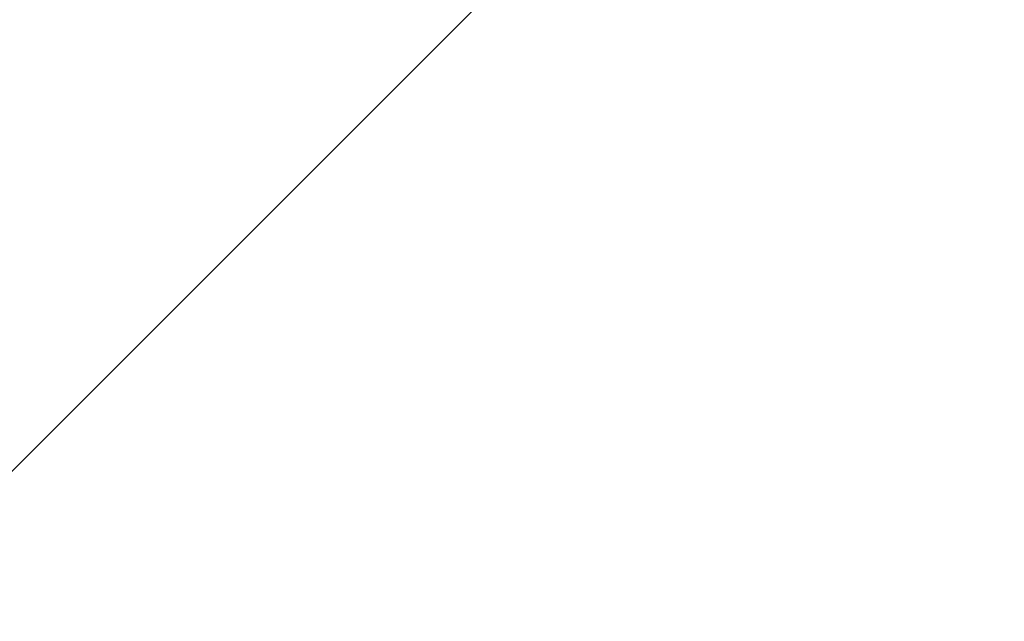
# Model space of a CAD drawing. Header units: millimetres. Extents: x -14064 to 10606674, y -83552 to 74051.
# Tile 477 of 656: x 28109 to 28278, y -16714 to -16611. Entities that reach past the tile are written whole.
import ezdxf

# ---------------------------------------------------------------- set-up
doc = ezdxf.new("R2010")
doc.units = ezdxf.units.MM

msp = doc.modelspace()

# ---------------------------------------------------------------- hatches: boundary and pattern name
at = {"lineweight": 9}
h = msp.add_hatch(dxfattribs=at)
h.set_pattern_fill('ANSI33', color=256, scale=50)
h.set_pattern_definition([(45, (-89874.83, 22034.33), (-224.5064, 224.5064), []), (45, (-89650.32, 22034.33), (-224.5064, 224.5064), [158.75, -79.375])])
h.paths.add_polyline_path([(30422.43875, -14930.1425), (30222.43875, -14930.1425), (30222.43875, -16130.69929), (29982.43875, -16130.69929), (29982.43875, -16350.1425), (30082.43875, -16350.1425), (30082.43875, -16360.1425), (29982.43875, -16360.1425), (29982.43875, -16520.1425), (30082.43875, -16520.1425), (30082.43875, -16530.14263), (30694.70337, -16530.14219), (30694.70337, -16124.3884), (30422.43875, -16128.02668), (30422.43875, -15638.95109), (30374.93847, -15638.95109), (30374.93847, -15635.81073), (30422.43875, -15635.81073)])
h.paths.add_polyline_path([(28862.43875, -16350.1425), (28962.43875, -16350.1425), (28962.43875, -16130.69929), (28722.43875, -16130.69929), (28522.43875, -16130.69929), (28522.43875, -16153.41644), (27997.43875, -16160.43203), (27997.16248, -16514.1425), (28114.93738, -16514.1425), (28114.93738, -16512.1425), (28274.93738, -16512.1425), (28400.02442, -16514.1425), (28400.02442, -16524.1425), (28446.42442, -16524.1425), (28446.42442, -16530.1438), (28862.43875, -16530.1435), (28862.43875, -16520.1425), (28962.43875, -16520.1425), (28962.43875, -16360.1425), (28862.43875, -16360.1425)])
h.paths.add_polyline_path([(28386.42442, -16564.1425), (28386.42442, -16530.1425), (27997.14998, -16530.1425), (27996.80715, -16969.07531), (28397.43892, -16969.07531), (28397.43876, -16564.14502)])
h.paths.add_polyline_path([(29472.43875, -16130.69929), (29363.57702, -16130.69929), (29360.57919, -16136.99255), (29364.71596, -16186.61667), (29370.23164, -16216.94261), (29375.74733, -16236.2408), (29385.40012, -16316.19065), (29382.68304, -16350.1425), (29472.43875, -16350.1425)])
h.paths.add_polyline_path([(29472.43875, -16360.1425), (29380.81645, -16360.1425), (29375.74733, -16386.49162), (29379.88443, -16418.19579), (29388.15796, -16437.49419), (29397.81041, -16448.52173), (29400.56826, -16462.30615), (29404.0952, -16520.1425), (29472.43875, -16520.1425)])
h.paths.add_polyline_path([(29972.43875, -16360.1425), (29472.43875, -16360.1425), (29472.43875, -16520.1425), (29972.43875, -16520.1425)])
h.paths.add_polyline_path([(29972.43875, -16130.69929), (29472.43875, -16130.69929), (29472.43875, -16350.1425), (29972.43875, -16350.1425)])
h.paths.add_polyline_path([(29972.43875, -16520.1425), (29472.43875, -16520.1425), (29472.43875, -16530.14307), (29972.43875, -16530.14271)])
h.paths.add_polyline_path([(29472.43875, -16520.1425), (29404.0952, -16520.1425), (29404.70505, -16530.14312), (29472.43875, -16530.14307)])
h.paths.add_polyline_path([(29472.43875, -16350.1425), (29382.74028, -16350.1425), (29380.81645, -16360.1425), (29472.43875, -16360.1425)])
h.paths.add_polyline_path([(29972.43875, -16350.1425), (29472.43875, -16350.1425), (29472.43875, -16360.1425), (29972.43875, -16360.1425)])
h.paths.add_polyline_path([(30082.43875, -16350.1425), (29972.43875, -16350.1425), (29972.43875, -16360.1425), (30082.43875, -16360.1425)])
h.paths.add_polyline_path([(30082.43875, -16520.1425), (29982.43875, -16520.1425), (29972.43875, -16520.1425), (29972.43875, -16530.14271), (30082.43875, -16530.14263)])
h.paths.add_polyline_path([(29982.43875, -16130.69929), (29972.43875, -16130.69929), (29972.43875, -16350.1425), (29982.43875, -16350.1425)])

doc.saveas('drawing.dxf')
